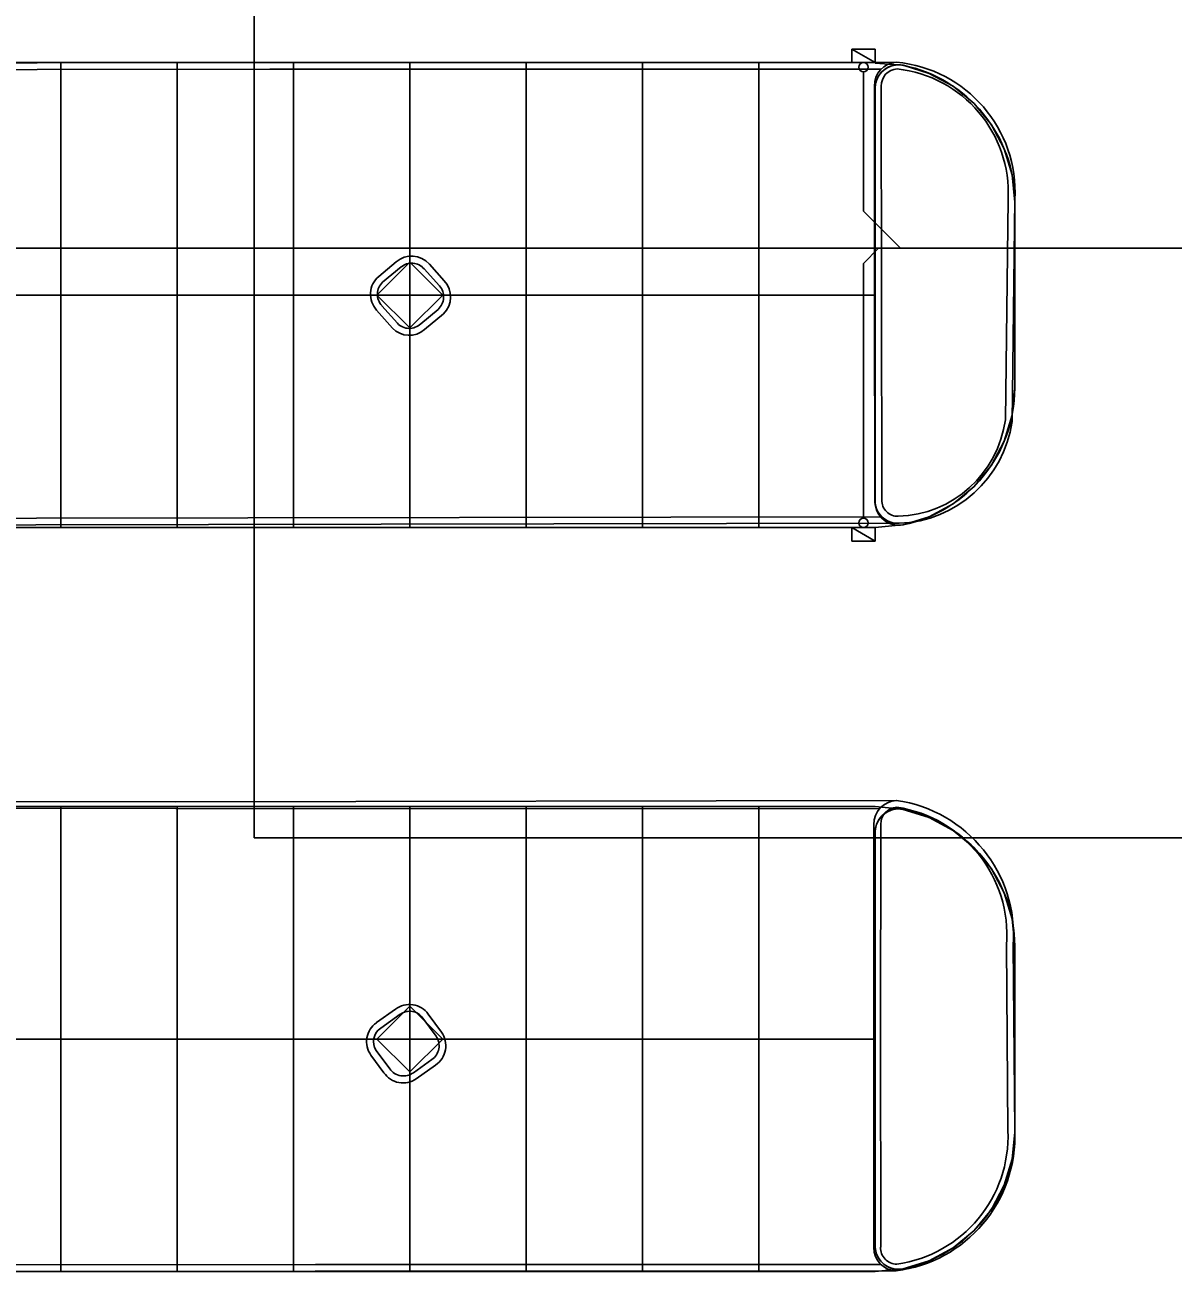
# Model space of a CAD drawing. Extents: x -264205 to -263659, y -1242401 to -1241986.
# Drawn here: x -264152.84 to -264128.17, y -1242228.53 to -1242201.68 of the extents above; entities that cross this region are included whole.
import ezdxf

# ---------------------------------------------------------------- set-up
doc = ezdxf.new("R2010")
doc.units = 0
for name, color, linetype in [('PROJEKT_OBRUBNIKY_KOMUNIKACIE', 7, 'Continuous'), ('PROJEKT_TDZ_VODOROVNE', 7, 'Continuous'), ('RAM_NA_TLAC_2-1_1-250', 7, 'Continuous'), ('SITUACIA_DSP_2D', 7, 'Continuous'), ('SO_20-3_OBRUBNIKY_DOLNA_HRANA', 7, 'Continuous'), ('SO_20-3_OBRUBNIKY_HORNA_HRANA', 7, 'Continuous')]:
    doc.layers.add(name, color=color, linetype=linetype)

msp = doc.modelspace()

# ---------------------------------------------------------------- linework, layer by layer
at = {"layer": 'PROJEKT_OBRUBNIKY_KOMUNIKACIE'}
for p, q in [((-264184.568, -1242202.482), (-264134.568, -1242202.482)), ((-264134.568, -1242202.495), (-264134.068, -1242202.533)), ((-264134.144, -1242202.539), (-264134.23, -1242202.56)), ((-264134.056, -1242202.533), (-264134.144, -1242202.539)), ((-264133.968, -1242202.543), (-264134.056, -1242202.533)), ((-264133.408, -1242202.716), (-264133.968, -1242202.543)), ((-264134.499, -1242202.779), (-264134.537, -1242202.859)), ((-264134.447, -1242202.707), (-264134.499, -1242202.779)), ((-264134.384, -1242202.645), (-264134.447, -1242202.707)), ((-264134.311, -1242202.596), (-264134.384, -1242202.645)), ((-264134.23, -1242202.56), (-264134.311, -1242202.596)), ((-264132.892, -1242202.994), (-264133.408, -1242202.716)), ((-264134.56, -1242202.945), (-264134.568, -1242203.033)), ((-264134.568, -1242203.033), (-264134.568, -1242207.482)), ((-264134.537, -1242202.859), (-264134.56, -1242202.945)), ((-264132.44, -1242203.367), (-264132.892, -1242202.994)), ((-264132.07, -1242203.821), (-264132.44, -1242203.367)), ((-264131.795, -1242204.338), (-264132.07, -1242203.821)), ((-264131.625, -1242204.899), (-264131.795, -1242204.338)), ((-264131.568, -1242205.482), (-264131.625, -1242204.899)), ((-264131.568, -1242209.482), (-264131.568, -1242205.482)), ((-264144.568, -1242206.775), (-264145.275, -1242207.482)), ((-264143.861, -1242207.482), (-264144.568, -1242206.775)), ((-264144.568, -1242206.775), (-264144.568, -1242208.189)), ((-264144.568, -1242208.189), (-264144.568, -1242206.775)), ((-264145.275, -1242207.482), (-264144.568, -1242208.189)), ((-264144.568, -1242208.189), (-264143.861, -1242207.482)), ((-264134.568, -1242207.482), (-264134.568, -1242211.932)), ((-264131.625, -1242210.065), (-264131.568, -1242209.482)), ((-264131.795, -1242210.626), (-264131.625, -1242210.065)), ((-264132.07, -1242211.144), (-264131.795, -1242210.626)), ((-264132.44, -1242211.598), (-264132.07, -1242211.144)), ((-264132.892, -1242211.971), (-264132.44, -1242211.598)), ((-264134.568, -1242211.932), (-264134.56, -1242212.02)), ((-264134.56, -1242212.02), (-264134.537, -1242212.105)), ((-264134.537, -1242212.105), (-264134.499, -1242212.185)), ((-264134.499, -1242212.185), (-264134.447, -1242212.257)), ((-264133.408, -1242212.249), (-264132.892, -1242211.971)), ((-264182.068, -1242212.482), (-264134.568, -1242212.482)), ((-264134.568, -1242212.482), (-264134.068, -1242212.432)), ((-264134.447, -1242212.257), (-264134.384, -1242212.319)), ((-264134.384, -1242212.319), (-264134.311, -1242212.369)), ((-264134.311, -1242212.369), (-264134.23, -1242212.405)), ((-264134.23, -1242212.405), (-264134.144, -1242212.426)), ((-264134.144, -1242212.426), (-264134.056, -1242212.432)), ((-264134.056, -1242212.432), (-264133.968, -1242212.422)), ((-264133.968, -1242212.422), (-264133.408, -1242212.249)), ((-264134.568, -1242218.482), (-264174.568, -1242218.482)), ((-264134.568, -1242218.482), (-264134.068, -1242218.533)), ((-264134.384, -1242218.645), (-264134.447, -1242218.707)), ((-264134.311, -1242218.596), (-264134.384, -1242218.645)), ((-264134.23, -1242218.56), (-264134.311, -1242218.596)), ((-264134.144, -1242218.539), (-264134.23, -1242218.56)), ((-264134.056, -1242218.533), (-264134.144, -1242218.539)), ((-264133.968, -1242218.543), (-264134.056, -1242218.533)), ((-264133.408, -1242218.716), (-264133.968, -1242218.543)), ((-264134.537, -1242218.859), (-264134.56, -1242218.945)), ((-264134.499, -1242218.779), (-264134.537, -1242218.859)), ((-264134.447, -1242218.707), (-264134.499, -1242218.779)), ((-264132.892, -1242218.994), (-264133.408, -1242218.716)), ((-264134.56, -1242218.945), (-264134.568, -1242219.033)), ((-264134.568, -1242219.033), (-264134.568, -1242223.482)), ((-264132.44, -1242219.367), (-264132.892, -1242218.994)), ((-264132.07, -1242219.821), (-264132.44, -1242219.367)), ((-264131.795, -1242220.338), (-264132.07, -1242219.821)), ((-264131.625, -1242220.899), (-264131.795, -1242220.338)), ((-264131.568, -1242221.482), (-264131.625, -1242220.899)), ((-264131.568, -1242225.482), (-264131.568, -1242221.482)), ((-264144.568, -1242222.775), (-264145.275, -1242223.482)), ((-264143.861, -1242223.482), (-264144.568, -1242222.775)), ((-264144.568, -1242222.775), (-264144.568, -1242224.189)), ((-264144.568, -1242224.189), (-264144.568, -1242222.775)), ((-264145.275, -1242223.482), (-264144.568, -1242224.189)), ((-264144.568, -1242224.189), (-264143.861, -1242223.482)), ((-264134.568, -1242223.482), (-264134.568, -1242227.932)), ((-264131.625, -1242226.065), (-264131.568, -1242225.482)), ((-264131.795, -1242226.626), (-264131.625, -1242226.065)), ((-264132.07, -1242227.144), (-264131.795, -1242226.626)), ((-264132.44, -1242227.598), (-264132.07, -1242227.144)), ((-264132.892, -1242227.971), (-264132.44, -1242227.598)), ((-264134.568, -1242227.932), (-264134.56, -1242228.02)), ((-264134.56, -1242228.02), (-264134.537, -1242228.105)), ((-264133.408, -1242228.249), (-264132.892, -1242227.971)), ((-264134.537, -1242228.105), (-264134.499, -1242228.185)), ((-264134.499, -1242228.185), (-264134.447, -1242228.257)), ((-264134.447, -1242228.257), (-264134.384, -1242228.319)), ((-264134.384, -1242228.319), (-264134.311, -1242228.369)), ((-264133.968, -1242228.422), (-264133.408, -1242228.249)), ((-264170.068, -1242228.482), (-264134.568, -1242228.482)), ((-264134.568, -1242228.482), (-264134.068, -1242228.432)), ((-264134.311, -1242228.369), (-264134.23, -1242228.405)), ((-264134.23, -1242228.405), (-264134.144, -1242228.426)), ((-264134.144, -1242228.426), (-264134.056, -1242228.432)), ((-264134.056, -1242228.432), (-264133.968, -1242228.422))]:
    msp.add_line(p, q, dxfattribs=at)
at = {"layer": 'PROJEKT_TDZ_VODOROVNE'}
for p, q in [((-264152.068, -1242207.482), (-264152.068, -1242202.482)), ((-264149.568, -1242207.482), (-264149.568, -1242202.482)), ((-264147.068, -1242207.482), (-264147.068, -1242202.482)), ((-264144.568, -1242207.482), (-264144.568, -1242202.482)), ((-264142.068, -1242207.482), (-264142.068, -1242202.482)), ((-264139.568, -1242207.482), (-264139.568, -1242202.482)), ((-264137.068, -1242207.482), (-264137.068, -1242202.482)), ((-264134.568, -1242207.482), (-264184.568, -1242207.482)), ((-264134.568, -1242207.482), (-264175.568, -1242207.482)), ((-264152.068, -1242212.482), (-264152.068, -1242207.482)), ((-264149.568, -1242212.482), (-264149.568, -1242207.482)), ((-264147.068, -1242212.482), (-264147.068, -1242207.482)), ((-264144.568, -1242212.482), (-264144.568, -1242207.482)), ((-264142.068, -1242212.482), (-264142.068, -1242207.482)), ((-264139.568, -1242212.482), (-264139.568, -1242207.482)), ((-264137.068, -1242212.482), (-264137.068, -1242207.482)), ((-264152.068, -1242223.482), (-264152.068, -1242218.482)), ((-264149.568, -1242223.482), (-264149.568, -1242218.482)), ((-264147.068, -1242223.482), (-264147.068, -1242218.482)), ((-264144.568, -1242223.482), (-264144.568, -1242218.482)), ((-264142.068, -1242223.482), (-264142.068, -1242218.482)), ((-264139.568, -1242223.482), (-264139.568, -1242218.482)), ((-264137.068, -1242223.482), (-264137.068, -1242218.482)), ((-264134.568, -1242223.482), (-264174.568, -1242223.482)), ((-264152.068, -1242228.482), (-264152.068, -1242223.482)), ((-264149.568, -1242228.482), (-264149.568, -1242223.482)), ((-264147.068, -1242228.482), (-264147.068, -1242223.482)), ((-264144.568, -1242228.482), (-264144.568, -1242223.482)), ((-264142.068, -1242228.482), (-264142.068, -1242223.482)), ((-264139.568, -1242228.482), (-264139.568, -1242223.482)), ((-264137.068, -1242228.482), (-264137.068, -1242223.482))]:
    msp.add_line(p, q, dxfattribs=at)
at = {"layer": 'RAM_NA_TLAC_2-1_1-250'}
msp.add_lwpolyline([(-264147.913, -1242144.907), (-263857.913, -1242144.907), (-263857.913, -1242219.157), (-264147.913, -1242219.157)], close=True, dxfattribs=at)
at = {"layer": 'SITUACIA_DSP_2D'}
for p, q in [((-264135.068, -1242202.192), (-264134.568, -1242202.192)), ((-264135.068, -1242202.482), (-264135.068, -1242202.192)), ((-264135.068, -1242202.192), (-264134.568, -1242202.482)), ((-264135.068, -1242202.192), (-264134.568, -1242202.482)), ((-264134.568, -1242202.192), (-264135.068, -1242202.192)), ((-264134.568, -1242202.192), (-264134.568, -1242202.482)), ((-264134.568, -1242202.482), (-264134.568, -1242202.192)), ((-264134.568, -1242202.482), (-264135.068, -1242202.482)), ((-264134.818, -1242202.682), (-264134.818, -1242205.68)), ((-264134.568, -1242203.033), (-264134.568, -1242211.932)), ((-264131.568, -1242209.482), (-264131.568, -1242205.482)), ((-264134.818, -1242205.68), (-264134.023, -1242206.476)), ((-264176.824, -1242206.476), (-264124.354, -1242206.476)), ((-264134.818, -1242206.801), (-264134.493, -1242206.476)), ((-264144.568, -1242206.775), (-264145.275, -1242207.482)), ((-264143.861, -1242207.482), (-264144.568, -1242206.775)), ((-264134.818, -1242212.282), (-264134.818, -1242206.801)), ((-264145.275, -1242207.482), (-264144.568, -1242208.189)), ((-264144.568, -1242208.189), (-264143.861, -1242207.482)), ((-264135.068, -1242212.482), (-264134.568, -1242212.482)), ((-264135.068, -1242212.772), (-264135.068, -1242212.482)), ((-264135.068, -1242212.482), (-264134.568, -1242212.772)), ((-264135.068, -1242212.482), (-264134.568, -1242212.772)), ((-264134.568, -1242212.482), (-264135.068, -1242212.482)), ((-264134.568, -1242212.482), (-264134.568, -1242212.772)), ((-264134.568, -1242212.772), (-264134.568, -1242212.482)), ((-264134.568, -1242212.772), (-264135.068, -1242212.772)), ((-264134.568, -1242219.033), (-264134.568, -1242227.932)), ((-264131.568, -1242225.482), (-264131.568, -1242221.482)), ((-264144.568, -1242222.775), (-264145.275, -1242223.482)), ((-264143.861, -1242223.482), (-264144.568, -1242222.775)), ((-264145.275, -1242223.482), (-264144.568, -1242224.189)), ((-264144.568, -1242224.189), (-264143.861, -1242223.482))]:
    msp.add_line(p, q, dxfattribs=at)
for centre in [(-264134.818, -1242202.582), (-264134.818, -1242212.382)]:
    msp.add_circle(centre, 0.1, dxfattribs=at)
for centre, radius, start, end in [((-264134.068, -1242203.033), 0.5, 78.463, 180), ((-264134.568, -1242205.482), 3, 0, 78.463), ((-264134.568, -1242209.482), 3, 281.537, 0), ((-264134.068, -1242211.932), 0.5, 180, 281.537), ((-264134.068, -1242219.033), 0.5, 78.463, 180), ((-264134.568, -1242221.482), 3, 0, 78.463), ((-264134.568, -1242225.482), 3, 281.537, 0), ((-264134.068, -1242227.932), 0.5, 180, 281.537)]:
    msp.add_arc(centre, radius, start, end, dxfattribs=at)
at = {"layer": 'SO_20-3_OBRUBNIKY_DOLNA_HRANA'}
for p, q in [((-264131.566, -1242205.429), (-264131.626, -1242210.204)), ((-264144.862, -1242206.77), (-264145.237, -1242207.081)), ((-264143.827, -1242207.177), (-264144.148, -1242206.819)), ((-264145.282, -1242207.807), (-264144.94, -1242208.193)), ((-264144.253, -1242208.224), (-264143.847, -1242207.886)), ((-264131.6, -1242221.464), (-264131.569, -1242225.444)), ((-264145.286, -1242223.128), (-264144.875, -1242222.838)), ((-264144.172, -1242222.942), (-264143.888, -1242223.331)), ((-264145.123, -1242224.204), (-264145.404, -1242223.827)), ((-264144.015, -1242224.04), (-264144.428, -1242224.334))]:
    msp.add_line(p, q, dxfattribs=at)
for points in [[(-264134.11, -1242202.476), (-264147.578, -1242202.485), (-264162.578, -1242202.5), (-264185.058, -1242202.528)], [(-264184.725, -1242202.666), (-264162.575, -1242202.645), (-264147.576, -1242202.628), (-264134.442, -1242202.625)], [(-264134.576, -1242211.882), (-264134.581, -1242207.427), (-264134.583, -1242202.993)], [(-264182.566, -1242212.438), (-264171.604, -1242212.447), (-264152.604, -1242212.425), (-264134.055, -1242212.391)], [(-264134.418, -1242212.255), (-264152.594, -1242212.281), (-264171.607, -1242212.3), (-264182.247, -1242212.302)], [(-264134.113, -1242218.351), (-264149.599, -1242218.377), (-264161.594, -1242218.359), (-264175.058, -1242218.33)], [(-264174.683, -1242218.492), (-264161.599, -1242218.503), (-264149.597, -1242218.521), (-264134.479, -1242218.533)], [(-264134.595, -1242218.871), (-264134.596, -1242223.397), (-264134.596, -1242227.963)], [(-264169.7, -1242228.35), (-264157.591, -1242228.333), (-264146.598, -1242228.326), (-264134.446, -1242228.327)], [(-264134.12, -1242228.465), (-264146.604, -1242228.473), (-264157.591, -1242228.481), (-264170.091, -1242228.533)]]:
    msp.add_lwpolyline(points, dxfattribs=at)
for centre, major_axis, ratio, start_param, end_param in [((-264134.087, -1242202.972), (0.042, -0.495), 0.999847, 3.103322, 4.66939), ((-264134.368, -1242205.27), (-2.411, 1.437), 0.999811, 3.622515, 5.157643), ((-264144.53, -1242207.153), (-0.422, -0.281), 0.999832, 3.272204, 4.839939), ((-264144.909, -1242207.466), (-0.172, 0.475), 0.999619, 0.358017, 1.963712), ((-264144.195, -1242207.521), (0.083, 0.497), 0.99979, 4.070392, 5.630202), ((-264144.581, -1242207.856), (0.32, -0.375), 0.999903, 4.760359, 6.304194), ((-264134.146, -1242209.848), (2.185, 1.305), 0.999639, 4.209977, 5.604479), ((-264134.074, -1242211.889), (0.498, -0.066), 0.999934, 3.258332, 4.88166), ((-264134.09, -1242218.856), (0.02, -0.505), 0.99984, 3.146586, 4.702161), ((-264134.522, -1242221.251), (-2.659, -1.23), 0.999754, 2.635631, 4.139298), ((-264144.574, -1242223.23), (-0.116, -0.48), 0.999745, 2.429115, 4.034199), ((-264144.998, -1242223.536), (0.047, -0.497), 0.999865, 3.662893, 5.240135), ((-264144.297, -1242223.624), (0.169, 0.474), 0.999118, 4.080682, 5.676296), ((-264144.713, -1242223.933), (0.084, -0.485), 0.999589, 5.125377, 6.729557), ((-264134.478, -1242225.574), (1.629, -2.415), 0.999612, 5.812849, 7.305547), ((-264134.104, -1242227.973), (-0.302, -0.388), 0.999983, 5.353406, 6.912327)]:
    msp.add_ellipse(centre, major_axis=major_axis, ratio=ratio, start_param=start_param, end_param=end_param, dxfattribs=at)
at = {"layer": 'SO_20-3_OBRUBNIKY_HORNA_HRANA'}
for p, q in [((-264131.769, -1242210.163), (-264131.711, -1242205.427)), ((-264145.152, -1242207.207), (-264144.755, -1242206.879)), ((-264144.261, -1242206.92), (-264143.931, -1242207.284)), ((-264144.835, -1242208.089), (-264145.168, -1242207.711)), ((-264143.962, -1242207.79), (-264144.334, -1242208.1)), ((-264131.715, -1242225.448), (-264131.746, -1242221.46)), ((-264145.193, -1242223.246), (-264144.778, -1242222.949)), ((-264144.286, -1242223.032), (-264144.003, -1242223.421)), ((-264145, -1242224.118), (-264145.294, -1242223.727)), ((-264144.094, -1242223.92), (-264144.492, -1242224.204))]:
    msp.add_line(p, q, dxfattribs=at)
for points in [[(-264134.436, -1242202.991), (-264134.433, -1242207.424), (-264134.426, -1242211.89)], [(-264134.446, -1242218.859), (-264134.451, -1242223.398), (-264134.449, -1242227.955)]]:
    msp.add_lwpolyline(points, dxfattribs=at)
for centre, major_axis, ratio, start_param, end_param in [((-264134.078, -1242202.978), (-0.009, -0.358), 0.999774, 3.220198, 4.773955), ((-264134.381, -1242205.28), (-2.264, 1.423), 0.999784, 3.647567, 5.166933), ((-264144.529, -1242207.145), (-0.339, -0.087), 0.998783, 3.590331, 5.167715), ((-264144.91, -1242207.467), (0.095, -0.342), 0.99945, 3.619553, 5.198199), ((-264144.197, -1242207.522), (0.046, 0.354), 0.998359, 3.992312, 5.570367), ((-264144.579, -1242207.848), (0.317, -0.153), 0.999063, 4.347989, 5.932368), ((-264134.149, -1242209.84), (2.075, 1.209), 0.999939, 4.216565, 5.620836), ((-264134.079, -1242211.894), (-0.3, 0.174), 0.999722, 0.512216, 2.112308), ((-264134.089, -1242218.853), (-0.119, -0.337), 0.99989, 3.520925, 5.068648), ((-264134.518, -1242221.244), (2.733, 0.512), 0.999655, 6.020109, 7.518841), ((-264144.572, -1242223.229), (-0.259, -0.232), 0.998817, 3.011959, 4.615721), ((-264144.997, -1242223.538), (0.052, 0.348), 0.999394, 0.738796, 2.285864), ((-264144.296, -1242223.625), (0.255, 0.25), 0.999854, 4.537797, 6.117226), ((-264144.705, -1242223.917), (0.322, -0.156), 0.998461, 4.191255, 5.801087), ((-264134.491, -1242225.569), (1.77, -2.142), 0.999575, 5.733154, 7.207017), ((-264134.101, -1242227.971), (0.184, -0.297), 0.999814, 4.111444, 5.727218)]:
    msp.add_ellipse(centre, major_axis=major_axis, ratio=ratio, start_param=start_param, end_param=end_param, dxfattribs=at)

doc.saveas('drawing.dxf')
